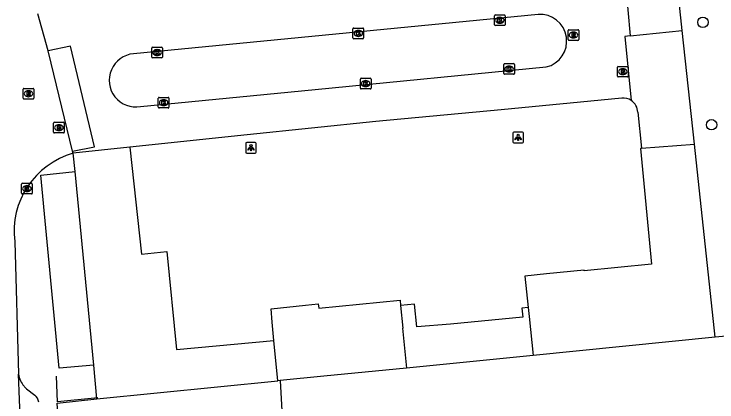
# Model space of a CAD drawing. Extents: x 161084 to 161928, y 385355 to 386522.
# Drawn here: x 161813.4 to 161879.5, y 386378.6 to 386415 of the extents above; entities that cross this region are included whole.
import ezdxf

# ---------------------------------------------------------------- set-up
doc = ezdxf.new("R2010")
doc.units = 0
for name, color, linetype in [('IMGEO_Boom', 7, 'Continuous'), ('IMGEO_Brandkraan', 7, 'Continuous'), ('IMGEO_Kolk', 7, 'Continuous'), ('IMGEO_Lichtpunt', 7, 'Continuous'), ('IMGEO_Loofbos', 7, 'Continuous'), ('IMGEO_Muur', 7, 'Continuous'), ('IMGEO_Pand', 7, 'Continuous'), ('IMGEO_Parkeervlak_open', 7, 'Continuous'), ('IMGEO_Rijbaan_lokaal_open', 7, 'Continuous'), ('IMGEO_Rioolput', 7, 'Continuous'), ('IMGEO_Voetpad_open', 7, 'Continuous')]:
    doc.layers.add(name, color=color, linetype=linetype)

msp = doc.modelspace()

# ---------------------------------------------------------------- linework, layer by layer
at = {"layer": 'IMGEO_Boom'}
for centre in [(161878.177, 386414.239), (161878.988, 386404.61)]:
    msp.add_circle(centre, 0.489, dxfattribs=at)
at = {"layer": 'IMGEO_Brandkraan'}
for p, q in [((161870.145, 386409.177), (161870.145, 386410.029)), ((161870.22, 386410.103), (161871.072, 386410.103)), ((161870.633, 386409.883), (161870.658, 386409.883)), ((161871.146, 386410.029), (161871.146, 386409.177)), ((161870.656, 386409.323), (161870.631, 386409.323)), ((161871.072, 386409.103), (161870.22, 386409.103)), ((161817.159, 386403.914), (161817.159, 386404.766)), ((161817.234, 386404.84), (161818.086, 386404.84)), ((161817.647, 386404.62), (161817.672, 386404.62)), ((161818.16, 386404.766), (161818.16, 386403.914)), ((161818.086, 386403.84), (161817.234, 386403.84)), ((161817.67, 386404.06), (161817.645, 386404.06))]:
    msp.add_line(p, q, dxfattribs=at)
for points in [[(161870.145, 386409.177), (161870.145, 386410.029)], [(161870.22, 386410.103), (161871.072, 386410.103)], [(161870.493, 386409.803), (161870.493, 386409.403), (161870.706, 386409.403)], [(161870.724, 386409.803), (161870.493, 386409.803)], [(161871.146, 386410.029), (161871.146, 386409.177)], [(161870.672, 386409.722), (161870.618, 386409.722), (161870.618, 386409.646)], [(161870.618, 386409.646), (161870.671, 386409.646)], [(161870.68, 386409.57), (161870.618, 386409.57), (161870.618, 386409.489)], [(161870.618, 386409.489), (161870.68, 386409.489)], [(161871.072, 386409.103), (161870.22, 386409.103)], [(161817.159, 386403.914), (161817.159, 386404.766)], [(161817.234, 386404.84), (161818.086, 386404.84)], [(161817.507, 386404.54), (161817.507, 386404.14), (161817.72, 386404.14)], [(161817.738, 386404.54), (161817.507, 386404.54)], [(161818.16, 386404.766), (161818.16, 386403.914)], [(161818.086, 386403.84), (161817.234, 386403.84)], [(161817.686, 386404.459), (161817.632, 386404.459), (161817.632, 386404.383)], [(161817.632, 386404.383), (161817.685, 386404.383)], [(161817.694, 386404.307), (161817.632, 386404.307), (161817.632, 386404.226)], [(161817.632, 386404.226), (161817.694, 386404.226)]]:
    msp.add_lwpolyline(points, dxfattribs=at)
for centre, radius, start, end in [((161870.222, 386410.027), 0.0765, 91.55205, 178.44795), ((161870.222, 386410.027), 0.0765, 91.55205, 178.44795), ((161870.728, 386409.658), 0.145, 59.4692, 91.53667), ((161871.07, 386410.027), 0.0765, 1.55205, 88.44795), ((161871.07, 386410.027), 0.0765, 1.55205, 88.44795), ((161870.222, 386409.179), 0.0765, 181.55205, 268.44795), ((161870.222, 386409.179), 0.0765, 181.55205, 268.44795), ((161870.673, 386409.684), 0.0379, 267.82845, 90.93552), ((161870.681, 386409.529), 0.0404, 269.87594, 90.50774), ((161870.712, 386409.654), 0.251, 268.66757, 293.53466), ((161870.753, 386409.705), 0.0922, 285.51372, 58.15012), ((161870.758, 386409.513), 0.105, 301.31148, 78.98903), ((161871.07, 386409.179), 0.0765, 271.55205, 358.44795), ((161871.07, 386409.179), 0.0765, 271.55205, 358.44795), ((161817.236, 386404.764), 0.0765, 91.55205, 178.44795), ((161817.236, 386404.764), 0.0765, 91.55205, 178.44795), ((161817.742, 386404.395), 0.145, 59.4692, 91.53667), ((161817.767, 386404.442), 0.0922, 285.51372, 58.15012), ((161818.084, 386404.764), 0.0765, 1.55205, 88.44795), ((161818.084, 386404.764), 0.0765, 1.55205, 88.44795), ((161817.236, 386403.916), 0.0765, 181.55205, 268.44795), ((161817.236, 386403.916), 0.0765, 181.55205, 268.44795), ((161817.687, 386404.421), 0.0379, 267.82845, 90.93552), ((161817.695, 386404.266), 0.0404, 269.87594, 90.50774), ((161817.726, 386404.391), 0.251, 268.66757, 293.53466), ((161817.772, 386404.25), 0.105, 301.31148, 78.98903), ((161818.084, 386403.916), 0.0765, 271.55205, 358.44795), ((161818.084, 386403.916), 0.0765, 271.55205, 358.44795)]:
    msp.add_arc(centre, radius, start, end, dxfattribs=at)
for centre, major_axis, ratio, start_param, end_param in [((161870.632, 386409.603), (-0.387, 0.002), 0.722429, 4.712389, 7.853982), ((161870.657, 386409.603), (-0.39, 0.002), 0.717154, 1.570796, 4.712389), ((161817.646, 386404.34), (-0.387, 0.002), 0.722429, 4.712389, 7.853982), ((161817.671, 386404.34), (-0.39, 0.002), 0.717154, 1.570796, 4.712389)]:
    msp.add_ellipse(centre, major_axis=major_axis, ratio=ratio, start_param=start_param, end_param=end_param, dxfattribs=at)
at = {"layer": 'IMGEO_Kolk'}
for p, q in [((161858.593, 386414.01), (161858.593, 386414.862)), ((161858.668, 386414.936), (161859.52, 386414.936)), ((161859.081, 386414.716), (161859.106, 386414.716)), ((161859.594, 386414.862), (161859.594, 386414.01)), ((161859.52, 386413.936), (161858.668, 386413.936)), ((161859.104, 386414.156), (161859.079, 386414.156)), ((161845.29, 386412.773), (161845.29, 386413.625)), ((161845.365, 386413.699), (161846.217, 386413.699)), ((161845.778, 386413.479), (161845.803, 386413.479)), ((161846.291, 386413.625), (161846.291, 386412.773)), ((161846.217, 386412.699), (161845.365, 386412.699)), ((161845.801, 386412.919), (161845.776, 386412.919)), ((161826.382, 386410.972), (161826.382, 386411.824)), ((161826.457, 386411.898), (161827.309, 386411.898)), ((161827.383, 386411.824), (161827.383, 386410.972)), ((161826.893, 386411.118), (161826.868, 386411.118)), ((161826.87, 386411.678), (161826.895, 386411.678)), ((161827.309, 386410.898), (161826.457, 386410.898)), ((161859.46, 386409.428), (161859.46, 386410.28)), ((161859.535, 386410.354), (161860.387, 386410.354)), ((161859.948, 386410.134), (161859.973, 386410.134)), ((161860.461, 386410.28), (161860.461, 386409.428)), ((161860.387, 386409.354), (161859.535, 386409.354)), ((161859.971, 386409.574), (161859.946, 386409.574)), ((161845.984, 386408.055), (161845.984, 386408.907)), ((161846.059, 386408.981), (161846.911, 386408.981)), ((161846.472, 386408.761), (161846.497, 386408.761)), ((161846.985, 386408.907), (161846.985, 386408.055)), ((161846.911, 386407.981), (161846.059, 386407.981)), ((161846.495, 386408.201), (161846.47, 386408.201)), ((161827.075, 386407.187), (161827.927, 386407.187)), ((161827, 386406.261), (161827, 386407.113)), ((161827.488, 386406.967), (161827.513, 386406.967)), ((161828.001, 386407.113), (161828.001, 386406.261)), ((161827.927, 386406.187), (161827.075, 386406.187)), ((161827.511, 386406.407), (161827.486, 386406.407)), ((161814.151, 386398.182), (161814.151, 386399.034)), ((161814.226, 386399.108), (161815.078, 386399.108)), ((161814.639, 386398.888), (161814.664, 386398.888)), ((161815.152, 386399.034), (161815.152, 386398.182)), ((161815.078, 386398.108), (161814.226, 386398.108)), ((161814.662, 386398.328), (161814.637, 386398.328))]:
    msp.add_line(p, q, dxfattribs=at)
for points in [[(161858.593, 386414.01), (161858.593, 386414.862)], [(161858.668, 386414.936), (161859.52, 386414.936)], [(161858.914, 386414.636), (161859.037, 386414.636), (161859.037, 386414.485), (161859.167, 386414.636), (161859.331, 386414.636), (161859.185, 386414.485), (161859.338, 386414.236), (161859.186, 386414.236), (161859.101, 386414.4), (161859.037, 386414.333), (161859.037, 386414.236), (161858.914, 386414.236), (161858.914, 386414.636)], [(161859.594, 386414.862), (161859.594, 386414.01)], [(161859.52, 386413.936), (161858.668, 386413.936)], [(161845.29, 386412.773), (161845.29, 386413.625)], [(161845.365, 386413.699), (161846.217, 386413.699)], [(161845.611, 386413.399), (161845.734, 386413.399), (161845.734, 386413.248), (161845.864, 386413.399), (161846.028, 386413.399), (161845.882, 386413.248), (161846.035, 386412.999), (161845.883, 386412.999), (161845.798, 386413.163), (161845.734, 386413.096), (161845.734, 386412.999), (161845.611, 386412.999), (161845.611, 386413.399)], [(161846.291, 386413.625), (161846.291, 386412.773)], [(161846.217, 386412.699), (161845.365, 386412.699)], [(161826.382, 386410.972), (161826.382, 386411.824)], [(161826.457, 386411.898), (161827.309, 386411.898)], [(161827.383, 386411.824), (161827.383, 386410.972)], [(161826.703, 386411.598), (161826.826, 386411.598), (161826.826, 386411.447), (161826.956, 386411.598), (161827.12, 386411.598), (161826.974, 386411.447), (161827.127, 386411.198), (161826.975, 386411.198), (161826.89, 386411.362), (161826.826, 386411.295), (161826.826, 386411.198), (161826.703, 386411.198), (161826.703, 386411.598)], [(161827.309, 386410.898), (161826.457, 386410.898)], [(161859.46, 386409.428), (161859.46, 386410.28)], [(161859.535, 386410.354), (161860.387, 386410.354)], [(161859.781, 386410.054), (161859.904, 386410.054), (161859.904, 386409.903), (161860.034, 386410.054), (161860.198, 386410.054), (161860.052, 386409.903), (161860.205, 386409.654), (161860.053, 386409.654), (161859.968, 386409.818), (161859.904, 386409.751), (161859.904, 386409.654), (161859.781, 386409.654), (161859.781, 386410.054)], [(161860.461, 386410.28), (161860.461, 386409.428)], [(161860.387, 386409.354), (161859.535, 386409.354)], [(161845.984, 386408.055), (161845.984, 386408.907)], [(161846.059, 386408.981), (161846.911, 386408.981)], [(161846.305, 386408.681), (161846.428, 386408.681), (161846.428, 386408.53), (161846.558, 386408.681), (161846.722, 386408.681), (161846.576, 386408.53), (161846.729, 386408.281), (161846.577, 386408.281), (161846.492, 386408.445), (161846.428, 386408.378), (161846.428, 386408.281), (161846.305, 386408.281), (161846.305, 386408.681)], [(161846.985, 386408.907), (161846.985, 386408.055)], [(161846.911, 386407.981), (161846.059, 386407.981)], [(161827.075, 386407.187), (161827.927, 386407.187)], [(161827, 386406.261), (161827, 386407.113)], [(161827.321, 386406.887), (161827.444, 386406.887), (161827.444, 386406.736), (161827.574, 386406.887), (161827.738, 386406.887), (161827.592, 386406.736), (161827.745, 386406.487), (161827.593, 386406.487), (161827.508, 386406.651), (161827.444, 386406.584), (161827.444, 386406.487), (161827.321, 386406.487), (161827.321, 386406.887)], [(161828.001, 386407.113), (161828.001, 386406.261)], [(161827.927, 386406.187), (161827.075, 386406.187)], [(161814.151, 386398.182), (161814.151, 386399.034)], [(161814.226, 386399.108), (161815.078, 386399.108)], [(161814.472, 386398.808), (161814.595, 386398.808), (161814.595, 386398.657), (161814.725, 386398.808), (161814.889, 386398.808), (161814.743, 386398.657), (161814.896, 386398.408), (161814.744, 386398.408), (161814.659, 386398.572), (161814.595, 386398.505), (161814.595, 386398.408), (161814.472, 386398.408), (161814.472, 386398.808)], [(161815.152, 386399.034), (161815.152, 386398.182)], [(161815.078, 386398.108), (161814.226, 386398.108)]]:
    msp.add_lwpolyline(points, dxfattribs=at)
for centre, start, end in [((161858.67, 386414.86), 91.55205, 178.44795), ((161858.67, 386414.86), 91.55205, 178.44795), ((161859.518, 386414.86), 1.55205, 88.44795), ((161859.518, 386414.86), 1.55205, 88.44795), ((161858.67, 386414.012), 181.55205, 268.44795), ((161858.67, 386414.012), 181.55205, 268.44795), ((161859.518, 386414.012), 271.55205, 358.44795), ((161859.518, 386414.012), 271.55205, 358.44795), ((161845.367, 386413.623), 91.55205, 178.44795), ((161845.367, 386413.623), 91.55205, 178.44795), ((161846.215, 386413.623), 1.55205, 88.44795), ((161846.215, 386413.623), 1.55205, 88.44795), ((161845.367, 386412.775), 181.55205, 268.44795), ((161845.367, 386412.775), 181.55205, 268.44795), ((161846.215, 386412.775), 271.55205, 358.44795), ((161846.215, 386412.775), 271.55205, 358.44795), ((161826.459, 386411.822), 91.55205, 178.44795), ((161826.459, 386411.822), 91.55205, 178.44795), ((161827.307, 386411.822), 1.55205, 88.44795), ((161827.307, 386411.822), 1.55205, 88.44795), ((161826.459, 386410.974), 181.55205, 268.44795), ((161826.459, 386410.974), 181.55205, 268.44795), ((161827.307, 386410.974), 271.55205, 358.44795), ((161827.307, 386410.974), 271.55205, 358.44795), ((161859.537, 386410.278), 91.55205, 178.44795), ((161859.537, 386410.278), 91.55205, 178.44795), ((161860.385, 386410.278), 1.55205, 88.44795), ((161860.385, 386410.278), 1.55205, 88.44795), ((161859.537, 386409.43), 181.55205, 268.44795), ((161859.537, 386409.43), 181.55205, 268.44795), ((161860.385, 386409.43), 271.55205, 358.44795), ((161860.385, 386409.43), 271.55205, 358.44795), ((161846.061, 386408.905), 91.55205, 178.44795), ((161846.061, 386408.905), 91.55205, 178.44795), ((161846.909, 386408.905), 1.55205, 88.44795), ((161846.909, 386408.905), 1.55205, 88.44795), ((161846.061, 386408.057), 181.55205, 268.44795), ((161846.061, 386408.057), 181.55205, 268.44795), ((161846.909, 386408.057), 271.55205, 358.44795), ((161846.909, 386408.057), 271.55205, 358.44795), ((161827.077, 386407.111), 91.55205, 178.44795), ((161827.077, 386407.111), 91.55205, 178.44795), ((161827.925, 386407.111), 1.55205, 88.44795), ((161827.925, 386407.111), 1.55205, 88.44795), ((161827.077, 386406.263), 181.55205, 268.44795), ((161827.077, 386406.263), 181.55205, 268.44795), ((161827.925, 386406.263), 271.55205, 358.44795), ((161827.925, 386406.263), 271.55205, 358.44795), ((161814.228, 386399.032), 91.55205, 178.44795), ((161814.228, 386399.032), 91.55205, 178.44795), ((161815.076, 386399.032), 1.55205, 88.44795), ((161815.076, 386399.032), 1.55205, 88.44795), ((161814.228, 386398.184), 181.55205, 268.44795), ((161814.228, 386398.184), 181.55205, 268.44795), ((161815.076, 386398.184), 271.55205, 358.44795), ((161815.076, 386398.184), 271.55205, 358.44795)]:
    msp.add_arc(centre, 0.0765, start, end, dxfattribs=at)
for centre, major_axis, ratio, start_param, end_param in [((161859.08, 386414.436), (-0.387, 0.002), 0.722429, 4.712389, 7.853982), ((161859.105, 386414.436), (-0.39, 0.002), 0.717154, 1.570796, 4.712389), ((161845.777, 386413.199), (-0.387, 0.002), 0.722429, 4.712389, 7.853982), ((161845.802, 386413.199), (-0.39, 0.002), 0.717154, 1.570796, 4.712389), ((161826.869, 386411.398), (-0.387, 0.002), 0.722429, 4.712389, 7.853982), ((161826.894, 386411.398), (-0.39, 0.002), 0.717154, 1.570796, 4.712389), ((161859.947, 386409.854), (-0.387, 0.002), 0.722429, 4.712389, 7.853982), ((161859.972, 386409.854), (-0.39, 0.002), 0.717154, 1.570796, 4.712389), ((161846.471, 386408.481), (-0.387, 0.002), 0.722429, 4.712389, 7.853982), ((161846.496, 386408.481), (-0.39, 0.002), 0.717154, 1.570796, 4.712389), ((161827.487, 386406.687), (-0.387, 0.002), 0.722429, 4.712389, 7.853982), ((161827.512, 386406.687), (-0.39, 0.002), 0.717154, 1.570796, 4.712389), ((161814.638, 386398.608), (-0.387, 0.002), 0.722429, 4.712389, 7.853982), ((161814.663, 386398.608), (-0.39, 0.002), 0.717154, 1.570796, 4.712389)]:
    msp.add_ellipse(centre, major_axis=major_axis, ratio=ratio, start_param=start_param, end_param=end_param, dxfattribs=at)
at = {"layer": 'IMGEO_Lichtpunt'}
for p, q in [((161861.222, 386403.923), (161860.414, 386403.923)), ((161861.222, 386403.923), (161860.414, 386403.923)), ((161860.32, 386403.828), (161860.32, 386403.021)), ((161860.32, 386403.828), (161860.32, 386403.021)), ((161861.316, 386403.021), (161861.316, 386403.828)), ((161861.316, 386403.021), (161861.316, 386403.828)), ((161835.209, 386402.856), (161835.209, 386402.049)), ((161835.209, 386402.856), (161835.209, 386402.049)), ((161836.111, 386402.951), (161835.303, 386402.951)), ((161836.111, 386402.951), (161835.303, 386402.951)), ((161836.205, 386402.049), (161836.205, 386402.856)), ((161836.205, 386402.049), (161836.205, 386402.856)), ((161860.414, 386402.927), (161861.222, 386402.927)), ((161860.414, 386402.927), (161861.222, 386402.927)), ((161835.303, 386401.955), (161836.111, 386401.955)), ((161835.303, 386401.955), (161836.111, 386401.955))]:
    msp.add_line(p, q, dxfattribs=at)
for points in [[(161860.694, 386403.492), (161860.733, 386403.464), (161860.545, 386403.202), (161860.507, 386403.229), (161860.694, 386403.492)], [(161860.796, 386403.444), (161860.843, 386403.444), (161860.843, 386403.122), (161860.796, 386403.122), (161860.796, 386403.444)], [(161860.906, 386403.464), (161860.944, 386403.491), (161861.131, 386403.229), (161861.092, 386403.201), (161860.906, 386403.464)], [(161835.583, 386402.52), (161835.622, 386402.492), (161835.434, 386402.23), (161835.396, 386402.257), (161835.583, 386402.52)], [(161835.795, 386402.492), (161835.833, 386402.519), (161836.02, 386402.257), (161835.981, 386402.229), (161835.795, 386402.492)], [(161835.685, 386402.472), (161835.732, 386402.472), (161835.732, 386402.15), (161835.685, 386402.15), (161835.685, 386402.472)]]:
    msp.add_lwpolyline(points, dxfattribs=at)
for centre in [(161860.819, 386403.626), (161835.708, 386402.654)]:
    msp.add_circle(centre, 0.0994, dxfattribs=at)
for centre, start, end in [((161860.414, 386403.828), 90, 180), ((161860.414, 386403.828), 90, 180), ((161861.222, 386403.828), 0, 90), ((161861.222, 386403.828), 0, 90), ((161835.303, 386402.856), 90, 180), ((161835.303, 386402.856), 90, 180), ((161836.111, 386402.856), 0, 90), ((161836.111, 386402.856), 0, 90), ((161860.414, 386403.021), 180, 270), ((161860.414, 386403.021), 180, 270), ((161861.222, 386403.021), 270, 0), ((161861.222, 386403.021), 270, 360), ((161835.303, 386402.049), 180, 270), ((161835.303, 386402.049), 180, 270), ((161836.111, 386402.049), 270, 0), ((161836.111, 386402.049), 270, 360)]:
    msp.add_arc(centre, 0.0946, start, end, dxfattribs=at)
at = {"layer": 'IMGEO_Loofbos'}
for points in [[(161884.111, 386385.086), (161879.328, 386384.644)], [(161838.45, 386380.563), (161838.451, 386380.553), (161839.701, 386358.208), (161840.004, 386348.605)]]:
    msp.add_lwpolyline(points, dxfattribs=at)
at = {"layer": 'IMGEO_Muur'}
for points in [[(161817.523, 386378.575), (161817.444, 386380.978)], [(161821.325, 386378.934), (161817.523, 386378.575)]]:
    msp.add_lwpolyline(points, dxfattribs=at)
at = {"layer": 'IMGEO_Pand'}
for points in [[(161872.389, 386402.402), (161877.381, 386402.79)], [(161879.328, 386384.644), (161877.381, 386402.79)], [(161824.308, 386402.517), (161819.011, 386401.931)], [(161819.177, 386400.203), (161819.011, 386401.931)], [(161824.308, 386402.517), (161825.422, 386392.45), (161827.807, 386392.714), (161828.72, 386383.482), (161837.868, 386384.347)], [(161872.389, 386402.402), (161872.303, 386402.395), (161873.35, 386391.504), (161867.025, 386390.896), (161867.02, 386390.945), (161863.488, 386390.597), (161861.434, 386390.395), (161861.747, 386387.444)], [(161820.927, 386382.03), (161819.177, 386400.203)], [(161837.868, 386384.347), (161837.709, 386386.056), (161837.592, 386387.316), (161840.837, 386387.646), (161842.031, 386387.768), (161842.073, 386387.36), (161849.713, 386388.14), (161849.766, 386387.621)], [(161861.747, 386387.444), (161861.161, 386387.383), (161861.249, 386386.534), (161854.465, 386385.861), (161851.298, 386385.605), (161851.077, 386387.75), (161849.766, 386387.621)], [(161849.766, 386387.621), (161849.983, 386385.499), (161849.939, 386385.495), (161850.311, 386381.747)], [(161861.747, 386387.444), (161861.837, 386386.593), (161862.225, 386382.936)], [(161838.221, 386380.54), (161837.868, 386384.347)], [(161879.328, 386384.644), (161862.225, 386382.936)], [(161862.225, 386382.936), (161850.311, 386381.747)], [(161821.234, 386378.844), (161820.927, 386382.03)], [(161850.311, 386381.747), (161842.549, 386380.972), (161838.45, 386380.563)], [(161821.234, 386378.844), (161838.221, 386380.54)], [(161838.45, 386380.563), (161838.221, 386380.54)]]:
    msp.add_lwpolyline(points, dxfattribs=at)
at = {"layer": 'IMGEO_Parkeervlak_open'}
for points in [[(161876.236, 386413.461), (161875.215, 386422.978)], [(161871.33, 386412.959), (161876.236, 386413.461)], [(161877.381, 386402.79), (161876.236, 386413.461)], [(161872.056, 386405.787), (161872.389, 386402.402)]]:
    msp.add_lwpolyline(points, dxfattribs=at)
msp.add_arc((161870.669, 386405.745), 1.387, 1.74339, 56.30456, dxfattribs=at)
at = {"layer": 'IMGEO_Rijbaan_lokaal_open'}
for points in [[(161870.673, 386420.327), (161871.33, 386412.959)], [(161816.661, 386411.561), (161815.674, 386415.047)], [(161862.689, 386414.981), (161824.658, 386411.287)], [(161871.33, 386412.959), (161870.822, 386412.907), (161871.439, 386406.899)], [(161818.944, 386402.123), (161821.006, 386402.548), (161818.751, 386411.987), (161816.661, 386411.561)], [(161818.944, 386402.123), (161816.943, 386410.394), (161816.661, 386411.561)], [(161825.323, 386406.32), (161841.745, 386407.925), (161863.444, 386410.041)], [(161870.556, 386407.123), (161859.23, 386406.021), (161847.428, 386404.906), (161835.351, 386403.674), (161824.308, 386402.517)], [(161819.011, 386401.931), (161818.944, 386402.123)], [(161813.504, 386393.624), (161813.875, 386381.158)], [(161814.866, 386354.775), (161814.046, 386376.416), (161813.875, 386381.158)]]:
    msp.add_lwpolyline(points, dxfattribs=at)
for centre, radius, start, end in [((161862.865, 386412.48), 2.507, 283.35818, 94.02082), ((161824.892, 386408.79), 2.508, 95.36552, 279.88572), ((161870.677, 386405.747), 1.382, 56.51484, 95.01606), ((161821.074, 386394.585), 7.63, 105.68391, 187.23252)]:
    msp.add_arc(centre, radius, start, end, dxfattribs=at)
at = {"layer": 'IMGEO_Rioolput'}
for p, q in [((161865.508, 386412.621), (161865.508, 386413.473)), ((161865.583, 386413.547), (161866.435, 386413.547)), ((161865.996, 386413.327), (161866.021, 386413.327)), ((161866.509, 386413.473), (161866.509, 386412.621)), ((161866.435, 386412.547), (161865.583, 386412.547)), ((161866.019, 386412.767), (161865.994, 386412.767)), ((161814.297, 386407.104), (161814.297, 386407.956)), ((161814.372, 386408.03), (161815.224, 386408.03)), ((161814.785, 386407.81), (161814.81, 386407.81)), ((161815.298, 386407.956), (161815.298, 386407.104)), ((161814.808, 386407.25), (161814.783, 386407.25)), ((161815.224, 386407.03), (161814.372, 386407.03))]:
    msp.add_line(p, q, dxfattribs=at)
for points in [[(161865.508, 386412.621), (161865.508, 386413.473)], [(161865.583, 386413.547), (161866.435, 386413.547)], [(161866.097, 386413.245), (161865.845, 386413.247), (161865.845, 386412.847)], [(161866.023, 386413.166), (161865.969, 386413.166), (161865.969, 386413.085)], [(161866.509, 386413.473), (161866.509, 386412.621)], [(161866.435, 386412.547), (161865.583, 386412.547)], [(161865.845, 386412.847), (161865.969, 386412.847), (161865.969, 386413.009), (161865.98, 386413.009)], [(161865.969, 386413.085), (161866.021, 386413.085)], [(161866.027, 386412.98), (161866.098, 386412.847), (161866.238, 386412.847), (161866.173, 386412.973)], [(161814.297, 386407.104), (161814.297, 386407.956)], [(161814.372, 386408.03), (161815.224, 386408.03)], [(161815.298, 386407.956), (161815.298, 386407.104)], [(161814.886, 386407.728), (161814.634, 386407.73), (161814.634, 386407.33)], [(161814.634, 386407.33), (161814.758, 386407.33), (161814.758, 386407.492), (161814.769, 386407.492)], [(161814.812, 386407.649), (161814.758, 386407.649), (161814.758, 386407.568)], [(161814.758, 386407.568), (161814.81, 386407.568)], [(161814.816, 386407.463), (161814.887, 386407.33), (161815.027, 386407.33), (161814.962, 386407.456)], [(161815.224, 386407.03), (161814.372, 386407.03)]]:
    msp.add_lwpolyline(points, dxfattribs=at)
for centre, radius, start, end in [((161865.585, 386413.471), 0.0765, 91.55205, 178.44795), ((161865.585, 386413.471), 0.0765, 91.55205, 178.44795), ((161866.005, 386413.274), 0.19, 274.7715, 282.96867), ((161866.029, 386413.07), 0.0964, 77.00612, 93.18647), ((161866.043, 386413.127), 0.0378, 276.66336, 79.67722), ((161866.096, 386413.135), 0.109, 350.36119, 89.41601), ((161866.094, 386413.135), 0.112, 277.58423, 350.98172), ((161866.433, 386413.471), 0.0765, 1.55205, 88.44795), ((161866.433, 386413.471), 0.0765, 1.55205, 88.44795), ((161865.585, 386412.623), 0.0765, 181.55205, 268.44795), ((161865.585, 386412.623), 0.0765, 181.55205, 268.44795), ((161865.979, 386412.956), 0.0533, 26.02933, 88.69889), ((161866.078, 386412.92), 0.108, 29.51342, 73.79051), ((161866.433, 386412.623), 0.0765, 271.55205, 358.44795), ((161866.433, 386412.623), 0.0765, 271.55205, 358.44795), ((161814.374, 386407.954), 0.0765, 91.55205, 178.44795), ((161814.374, 386407.954), 0.0765, 91.55205, 178.44795), ((161815.222, 386407.954), 0.0765, 1.55205, 88.44795), ((161815.222, 386407.954), 0.0765, 1.55205, 88.44795), ((161814.768, 386407.439), 0.0533, 26.02933, 88.69889), ((161814.794, 386407.757), 0.19, 274.7715, 282.96867), ((161814.818, 386407.553), 0.0964, 77.00612, 93.18647), ((161814.832, 386407.61), 0.0378, 276.66336, 79.67722), ((161814.885, 386407.618), 0.109, 350.36119, 89.41601), ((161814.883, 386407.618), 0.112, 277.58423, 350.98172), ((161814.867, 386407.403), 0.108, 29.51342, 73.79051), ((161814.374, 386407.106), 0.0765, 181.55205, 268.44795), ((161814.374, 386407.106), 0.0765, 181.55205, 268.44795), ((161815.222, 386407.106), 0.0765, 271.55205, 358.44795), ((161815.222, 386407.106), 0.0765, 271.55205, 358.44795)]:
    msp.add_arc(centre, radius, start, end, dxfattribs=at)
for centre, major_axis, ratio, start_param, end_param in [((161865.995, 386413.047), (-0.387, 0.002), 0.722429, 4.712389, 7.853982), ((161866.02, 386413.047), (-0.39, 0.002), 0.717154, 1.570796, 4.712389), ((161814.784, 386407.53), (-0.387, 0.002), 0.722429, 4.712389, 7.853982), ((161814.809, 386407.53), (-0.39, 0.002), 0.717154, 1.570796, 4.712389)]:
    msp.add_ellipse(centre, major_axis=major_axis, ratio=ratio, start_param=start_param, end_param=end_param, dxfattribs=at)
at = {"layer": 'IMGEO_Voetpad_open'}
for points in [[(161820.927, 386382.03), (161817.693, 386381.723), (161815.966, 386399.874), (161819.177, 386400.203)], [(161814.606, 386379.806), (161815.384, 386379.191)], [(161817.573, 386377.049), (161817.487, 386378.453), (161821.234, 386378.844)]]:
    msp.add_lwpolyline(points, dxfattribs=at)
for centre, radius, start, end in [((161815.992, 386381.43), 2.135, 187.32815, 220.9921), ((161815.971, 386381.402), 2.1, 220.79159, 229.46363), ((161814.896, 386378.477), 0.865, 4.28206, 55.62515)]:
    msp.add_arc(centre, radius, start, end, dxfattribs=at)

doc.saveas('drawing.dxf')
